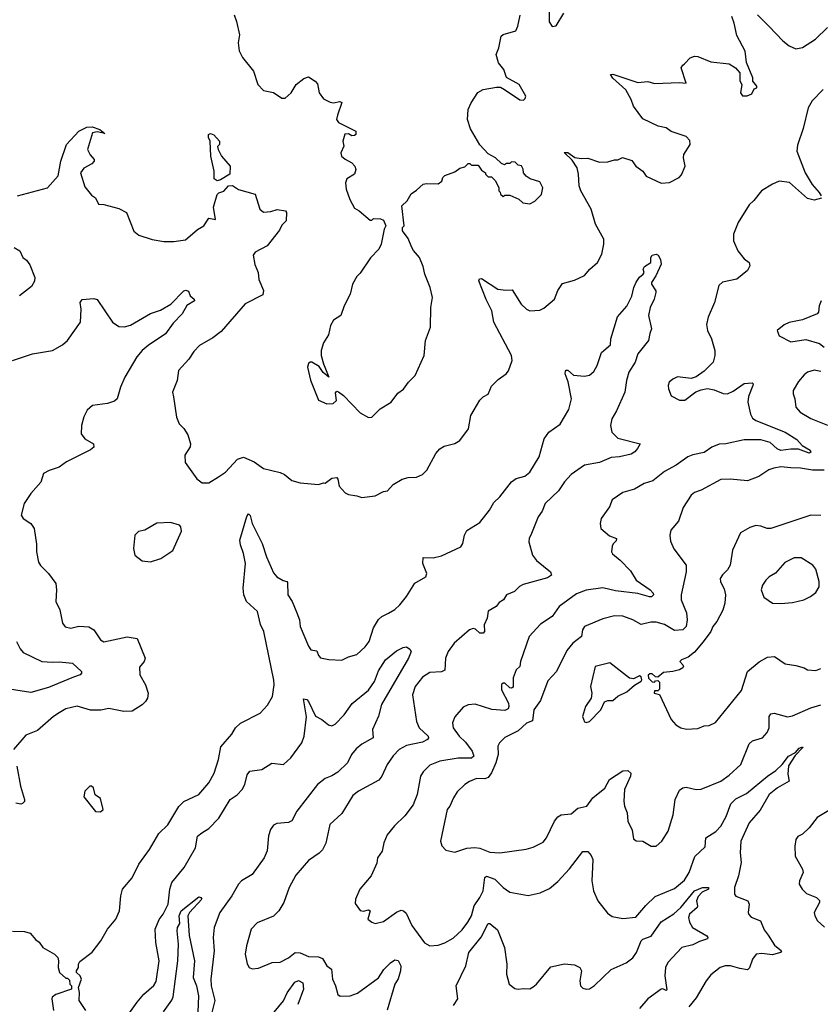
# Model space of a CAD drawing. Extents: x 1921360 to 2014538, y 768294 to 907744.
# Tile 317 of 412: x 1956978 to 1961792, y 859853 to 865775. Entities that reach past the tile are written whole.
import ezdxf

# ---------------------------------------------------------------- set-up
doc = ezdxf.new("R2010")
doc.units = 0

msp = doc.modelspace()

# ---------------------------------------------------------------- linework, layer by layer
at = {"layer": '0CON10XD'}
for points in [[(1958267.5, 865805), (1958282.5, 865765), (1958300, 865685), (1958291.4, 865635), (1958298.6, 865588.6), (1958317.7, 865547.7), (1958383.3, 865465), (1958410, 865385), (1958445, 865350), (1958505, 865336.7), (1958555, 865302.5), (1958575, 865303.3), (1958611.2, 865335), (1958641.2, 865385), (1958687.7, 865422.3), (1958715, 865431.2), (1958755, 865406.2), (1958769.7, 865389.7), (1958778.8, 865335), (1958805, 865298.8), (1958845, 865280), (1958865, 865276), (1958903, 865283), (1958916.1, 865276.1), (1958889.3, 865200.7), (1958884.3, 865175), (1958895, 865156.2), (1959000, 865105), (1959000, 865085), (1958991.7, 865078.3), (1958975, 865077.5), (1958955, 865088.8), (1958934.3, 865085.7), (1958921.2, 865045), (1958926.7, 865015), (1958910, 864975), (1958913.3, 864955), (1958935, 864936.2), (1958976.2, 864915), (1958993.8, 864895), (1959000, 864875), (1958991.2, 864845), (1958945, 864817.5), (1958937, 864793), (1958941.2, 864755), (1958964.1, 864694.1), (1958990.7, 864640.7), (1959020, 864625), (1959085, 864570), (1959095, 864570), (1959105, 864580), (1959147, 864577), (1959165, 864570), (1959180, 864535), (1959170, 864515), (1959152.5, 864425), (1959137.5, 864395), (1959087, 864343), (1959025, 864250), (1959005, 864230), (1958980, 864185), (1958966.4, 864123.6), (1958930, 864055), (1958910, 863995), (1958865, 863967.5), (1958846.7, 863935), (1958835, 863880), (1958805, 863832.5), (1958791.4, 863785), (1958791.9, 863755), (1958805.7, 863705), (1958837.5, 863625), (1958803.4, 863653.4), (1958778.7, 863688.7), (1958735, 863716.2), (1958724.1, 863715.9), (1958715, 863707.5), (1958708.8, 863685), (1958727.7, 863607.7), (1958776.1, 863486.1), (1958825, 863463.8), (1958863.6, 863466.4), (1958882.5, 863485), (1958878.3, 863531.7), (1958885, 863540), (1958895, 863536.7), (1958925, 863513.8), (1959025, 863410.8), (1959075, 863382), (1959096.7, 863385), (1959145.9, 863434.1), (1959211.2, 863475), (1959251.7, 863528.3), (1959287, 863553), (1959315.8, 863594.2), (1959356.7, 863635), (1959410, 863755), (1959418.8, 863845), (1959448.8, 863925), (1959451.2, 864045), (1959460, 864105), (1959446.7, 864165), (1959413.8, 864245), (1959405, 864290), (1959383.3, 864345), (1959345.9, 864385.9), (1959336.7, 864405), (1959315, 864460), (1959280, 864505), (1959280, 864525), (1959290, 864535), (1959276, 864655), (1959308, 864685), (1959331.3, 864728.7), (1959365, 864749.2), (1959403.8, 864785), (1959425, 864790), (1959495, 864787.5), (1959516.1, 864803.9), (1959522.5, 864825), (1959535, 864837.5), (1959595, 864860), (1959625, 864882.5), (1959655, 864890), (1959675, 864910), (1959685, 864910), (1959695, 864900), (1959735, 864900), (1959755, 864870), (1959780, 864855), (1959780, 864845), (1959795, 864830), (1959815, 864830), (1959837, 864807), (1959860, 864765), (1959860, 864745), (1959868.3, 864738.3), (1959870, 864725), (1959885, 864712.5), (1959895, 864720), (1959925, 864720), (1959980, 864695), (1960003, 864673), (1960045, 864667.5), (1960075, 864683.3), (1960116.1, 864723.9), (1960123, 864763), (1960105, 864800), (1960048.3, 864818.3), (1960023.6, 864833.6), (1960007.5, 864855), (1960006.4, 864876.4), (1959996.4, 864896.4), (1959975, 864900), (1959958.3, 864918.3), (1959935, 864920), (1959925, 864910), (1959905, 864910), (1959893, 864903), (1959875, 864910), (1959840, 864945), (1959795, 864967.5), (1959745, 865022.5), (1959689.2, 865119.2), (1959671.4, 865175), (1959675.7, 865235), (1959692.5, 865275), (1959733.6, 865336.4), (1959765, 865356), (1959845, 865370), (1959869.3, 865369.3), (1959893.3, 865355), (1959985, 865293.8), (1960008, 865292), (1960018.3, 865301.7), (1960021.2, 865315), (1959982.5, 865385), (1959905, 865427.5), (1959888.8, 865475), (1959858, 865515), (1959844.2, 865565.8), (1959860, 865605), (1959874.1, 865675.9), (1959885, 865686.7), (1959961.7, 865708.3), (1959974.2, 865735.8), (1959987.6, 865802.4)], [(1960161.2, 865825), (1960162.3, 865762.3), (1960180, 865735), (1960205, 865737.5), (1960250.8, 865815)], [(1961414, 865805), (1961484.5, 865734.5)], [(1956965, 864715.7), (1957145, 864764.4), (1957210, 864835), (1957225.6, 864925), (1957260.8, 865025), (1957334.5, 865105.5), (1957381.2, 865128.8), (1957415, 865130), (1957460, 865115), (1957490, 865090), (1957445, 865101.2), (1957416.2, 865093.8), (1957387.1, 864995), (1957403.1, 864963.1), (1957426.2, 864935), (1957426.7, 864925), (1957412.3, 864907.7), (1957365, 864882), (1957344.4, 864855), (1957369.3, 864769.3), (1957410.3, 864720.3), (1957435, 864703.3), (1957452.5, 864665), (1957485, 864663.8), (1957575, 864640), (1957620, 864615), (1957664.1, 864504.1), (1957695, 864478.8), (1957775, 864454), (1957845, 864441.2), (1957905, 864441.2), (1957975, 864452), (1958047.4, 864512.6), (1958085, 864535.6), (1958115, 864582), (1958155, 864573.3), (1958143, 864647), (1958165.8, 864724.2), (1958175.8, 864734.2), (1958205.3, 864744.7), (1958233.4, 864776.6), (1958258, 864778), (1958295, 864754.5), (1958393.8, 864725), (1958422.9, 864635), (1958445, 864617.5), (1958489.3, 864620.7), (1958526.4, 864633.6), (1958577.5, 864625), (1958582.5, 864615), (1958580, 864565), (1958555, 864540), (1958540.7, 864509.3), (1958466.2, 864415), (1958395, 864377.1), (1958381.7, 864358.3), (1958392.5, 864302.5), (1958412, 864255), (1958416.7, 864213.3), (1958445.4, 864145.4), (1958440, 864120), (1958335, 864065.7), (1958190.1, 863899.9), (1958138.8, 863861.2), (1958060, 863815), (1958025, 863780), (1957995, 863734), (1957934, 863665), (1957926.2, 863605), (1957898, 863535), (1957903.6, 863506.4), (1957920.8, 863385), (1957938, 863345), (1957965.5, 863315.5), (1957988.5, 863278.5), (1958006, 863225), (1958003.6, 863206.4), (1957971.2, 863155), (1957972.7, 863112.7), (1958043.2, 863013.2), (1958075, 862990), (1958115, 862990), (1958174.1, 863025.9), (1958215, 863053.3), (1958287.7, 863132.3), (1958325, 863143.8), (1958388.8, 863115), (1958445, 863076.7), (1958545, 863052.5), (1958570.3, 863040.3), (1958615, 863003.8), (1958665, 862988.8), (1958775, 862980), (1958805, 862990), (1958815, 862987.5), (1958855, 863018), (1958885, 863021.2), (1958892.3, 863012.3), (1958900.3, 862970.3), (1958935, 862928.8), (1958955, 862918.8), (1959005, 862912), (1959035, 862901.2), (1959115, 862911.2), (1959165, 862938), (1959189.5, 862940.5), (1959225, 862978.8), (1959278.3, 863011.7), (1959315, 863021.2), (1959365, 863023.3), (1959400.5, 863039.5), (1959426, 863065), (1959481.2, 863165), (1959505, 863193.3), (1959530.5, 863209.5), (1959595, 863226.7), (1959625.9, 863244.1), (1959677.5, 863315), (1959691.2, 863395), (1959745, 863486.7), (1959765, 863506.7), (1959795, 863522.5), (1959815, 863570), (1959855, 863611.2), (1959903.3, 863645), (1959917, 863663), (1959940, 863725), (1959935.6, 863755), (1959828.5, 863955), (1959817.5, 864025), (1959782.3, 864092.3), (1959740, 864205), (1959742.7, 864217.3), (1959755, 864217.5), (1959853.8, 864155), (1959901.5, 864148.5), (1959939.5, 864149.5), (1959994.2, 864065), (1960025, 864034.3), (1960045, 864024.4), (1960105, 864028), (1960129.4, 864040.6), (1960194.2, 864095), (1960213.2, 864146.8), (1960241.5, 864188.5), (1960315, 864208.8), (1960375, 864236.7), (1960405.8, 864274.2), (1960452.5, 864315), (1960478.8, 864365), (1960491.2, 864425), (1960490, 864455), (1960440.4, 864545), (1960414.1, 864635), (1960352.1, 864745), (1960343.1, 864775), (1960339.3, 864845), (1960330.4, 864885), (1960301.2, 864931.2), (1960253, 864977), (1960275, 864976.4), (1960317.2, 864947.2), (1960355, 864940.6), (1960395, 864942.5), (1960465, 864918), (1960515, 864920), (1960555, 864932.5), (1960575, 864932.5), (1960603.9, 864946.1), (1960658.8, 864928.8), (1960684, 864894), (1960725, 864863.3), (1960745, 864833.3), (1960835, 864792), (1960885, 864795.7), (1960943.8, 864825), (1960958.5, 864841.5), (1960980.6, 864895), (1960969.2, 864945), (1960971.4, 864965), (1961010.8, 865025), (1961007.6, 865047.6), (1960985, 865072), (1960895, 865102.5), (1960865, 865123.8), (1960817.5, 865135), (1960725, 865178.8), (1960670, 865255), (1960656, 865295), (1960622.6, 865352.6), (1960545, 865423.3), (1960530, 865445), (1960545, 865446.7), (1960695, 865397.5), (1960755, 865402.5), (1960795, 865391.4), (1960945, 865396.7), (1960985, 865392.5), (1960956.7, 865485), (1960965, 865502.5), (1960975, 865508.8), (1961010, 865545), (1961035, 865556.7), (1961055, 865554), (1961135, 865521.5), (1961245, 865508.8), (1961282.5, 865485), (1961307.5, 865455), (1961308.3, 865408.3), (1961320, 865385), (1961312.5, 865335), (1961325, 865317.5), (1961353, 865317), (1961380, 865330), (1961395, 865360), (1961410, 865365), (1961410, 865375), (1961387.5, 865405), (1961387.5, 865425), (1961348.3, 865518.3), (1961340, 865585), (1961290.4, 865680.4), (1961274.4, 865755), (1961259.4, 865795)], [(1961484.5, 865734.5), (1961567.4, 865647.4), (1961605, 865618.6), (1961645, 865600), (1961685, 865606.9), (1961762.6, 865657.4), (1961835, 865728.1)], [(1961809.1, 865355), (1961743, 865287), (1961720, 865245), (1961690, 865120), (1961655, 865020), (1961651.2, 864985), (1961701.1, 864855), (1961743.8, 864783.8), (1961785.8, 864735), (1961798, 864715)], [(1958165, 864806.9), (1958147, 864817), (1958147.1, 864865), (1958127.8, 864955), (1958123.6, 865043.6), (1958113.6, 865066.4), (1958113.3, 865085), (1958125, 865090), (1958145, 865082.5), (1958180, 865045), (1958180, 865025), (1958168.3, 865011.7), (1958171.2, 864995), (1958192, 864955), (1958244.4, 864894.4), (1958242.5, 864845), (1958185, 864812.7), (1958165, 864806.9)], [(1961798.8, 864701.2), (1961755, 864690), (1961715, 864700), (1961606.5, 864796.5), (1961545, 864804.2), (1961505, 864786), (1961438, 864745), (1961393.1, 864686.9), (1961365, 864662.5), (1961299.4, 864555), (1961271.4, 864485), (1961270, 864445), (1961295.6, 864385), (1961335, 864335.8), (1961363.8, 864315), (1961368.8, 864295), (1961355, 864267.5), (1961291.2, 864215), (1961205, 864196), (1961182.7, 864177.3), (1961155.8, 864075), (1961118, 863985), (1961108.8, 863941.2), (1961113.1, 863905), (1961137.9, 863855), (1961157.3, 863785), (1961158.7, 863755), (1961148.5, 863715), (1961095, 863662), (1961045, 863628), (1961015, 863618), (1960933.9, 863626.1), (1960905, 863613.3), (1960883.3, 863595), (1960877.5, 863575), (1960880, 863555), (1960895, 863512.5), (1960945, 863486.7), (1960977.5, 863487.5), (1961043.9, 863536.1), (1961075, 863548.8), (1961115, 863556), (1961155, 863548), (1961207.3, 863527.3), (1961235, 863524.2), (1961269.4, 863540.6), (1961335, 863587.1), (1961381.7, 863591.7), (1961388.8, 863585), (1961387.5, 863575), (1961361.1, 863508.9), (1961357.5, 863475), (1961372.8, 863402.8), (1961385, 863379.1), (1961405, 863364.1), (1961582, 863295), (1961650.9, 863250.9), (1961683.6, 863213.6), (1961730.8, 863185), (1961735.5, 863174.5), (1961725, 863168.6), (1961661.1, 863191.1), (1961615, 863192.9), (1961555, 863183.9), (1961533.5, 863193.5), (1961491.2, 863231.2), (1961435, 863247.3), (1961335, 863247.2), (1961225, 863223.5), (1961185, 863222.5), (1961140, 863205), (1961095, 863172.5), (1961025, 863158.5), (1960995, 863146.4), (1960925, 863096.5), (1960855, 863058.6), (1960785, 863002.5), (1960733.3, 862985), (1960675, 862950.8), (1960605, 862930.8), (1960541.8, 862888.2), (1960523.9, 862846.1), (1960473.8, 862775), (1960468.8, 862745), (1960473.3, 862715), (1960525, 862671.2), (1960567.5, 862655), (1960565, 862640), (1960546.4, 862623.6), (1960541.7, 862608.3), (1960537.5, 862575), (1960542.6, 862562.6), (1960589.2, 862525), (1960650.2, 862460.2), (1960685, 862404.5), (1960769.1, 862345), (1960787.5, 862325), (1960788.6, 862315), (1960776.8, 862303.2), (1960765, 862303.5), (1960695, 862323.8), (1960560.1, 862339.9), (1960485, 862357.1), (1960385, 862343.8), (1960327.4, 862322.6), (1960221.2, 862245), (1960180, 862185), (1960110.6, 862139.4), (1960040.8, 862065), (1959990, 861915), (1959986.2, 861885), (1959963.8, 861865), (1959945, 861816.7), (1959945, 861760), (1959935, 861754.3), (1959925, 861757.5), (1959895, 861784.2), (1959884.5, 861785.5), (1959875, 861776.7), (1959874.5, 861745), (1959918.2, 861665), (1959920.5, 861645), (1959915, 861630), (1959895, 861620.8), (1959816.5, 861626.5), (1959717.6, 861657.6), (1959675.4, 861654.6), (1959645, 861641.1), (1959595, 861582.5), (1959580, 861545), (1959585.6, 861515), (1959621.9, 861465), (1959658.9, 861428.9), (1959700, 861375), (1959709.5, 861345), (1959695, 861334.1), (1959615, 861333.1), (1959504.1, 861315.9), (1959445, 861290.8), (1959405, 861252), (1959388.1, 861225), (1959368.9, 861115), (1959345, 861053.8), (1959295, 860986), (1959233, 860927), (1959187.3, 860872.7), (1959168, 860825), (1959157.1, 860775), (1959130, 860735), (1959125, 860702.5), (1959090.8, 860625), (1959023.8, 860545), (1958996.7, 860485), (1958995, 860460), (1959025, 860417.5), (1959045, 860414), (1959075, 860421.2), (1959085.8, 860415.8), (1959072.5, 860365), (1959095, 860346.7), (1959115, 860340), (1959165, 860352), (1959243.3, 860406.7), (1959271.5, 860418.5), (1959286.2, 860416.2), (1959301.4, 860401.4), (1959337.2, 860327.2), (1959412.8, 860222.8), (1959445, 860204.4), (1959495, 860209.4), (1959535, 860222.2), (1959585, 860250), (1959639.1, 860300.9), (1959673, 860347), (1959694.2, 860385.8), (1959710.9, 860445), (1959746, 860495), (1959764.6, 860535), (1959774.6, 860615), (1959785, 860624.4), (1959835, 860605.4), (1959885.6, 860555), (1959925, 860528.1), (1960035, 860507.5), (1960107.3, 860522.7), (1960165, 860548.8), (1960215, 860591.1), (1960285, 860667.9), (1960365, 860772.5), (1960395, 860772), (1960415, 860747.5), (1960423.9, 860723.9), (1960422.7, 860677.3), (1960418.8, 860595), (1960428.9, 860535), (1960455, 860476.2), (1960512.2, 860402.2), (1960541.7, 860381.7), (1960605, 860370), (1960682.4, 860377.6), (1960742.7, 860447.3), (1960799.5, 860500.5), (1960915, 860549.3), (1960975, 860599.6), (1961004.6, 860645), (1961037.5, 860742.5), (1961099.1, 860800.9), (1961105, 860853.8), (1961165, 860891.9), (1961195, 860924.4), (1961227, 860983), (1961255, 861059.5), (1961285, 861088.2), (1961349.1, 861120.9), (1961475.6, 861225), (1961525, 861258.6), (1961563.7, 861296.3), (1961600.8, 861345), (1961642.7, 861367.3), (1961665, 861394), (1961685, 861402.5), (1961686.9, 861396.9), (1961640.7, 861349.3), (1961602.1, 861287.9), (1961597.4, 861237.4), (1961604.2, 861195), (1961534.4, 861155.6), (1961485, 861114.6), (1961430, 861020), (1961364, 860945), (1961314.7, 860835), (1961310, 860765), (1961316.4, 860705), (1961301.2, 860625), (1961276.5, 860555), (1961275.8, 860515), (1961285, 860502.5), (1961355.8, 860475), (1961365.6, 860455), (1961358.6, 860405), (1961362.4, 860392.4), (1961377.6, 860377.6), (1961432.9, 860355), (1961455, 860300), (1961479.8, 860269.8), (1961517.9, 860207.9), (1961558.8, 860175), (1961553.3, 860165), (1961505, 860150.5), (1961441.7, 860158.3), (1961405.8, 860154.2), (1961384.4, 860125), (1961367.3, 860072.7), (1961355, 860060.8), (1961307.8, 860067.8), (1961252.5, 860085), (1961220, 860085), (1961190, 860075), (1961135, 860030), (1961105.5, 859994.5), (1961045, 859892.5), (1961001.7, 859838.3)], [(1956945, 864404.2), (1956980, 864385), (1956997.5, 864345), (1957019.5, 864329.5), (1957040, 864300), (1957068.6, 864225), (1957068, 864202), (1957049.1, 864170.9), (1956976.4, 864115)], [(1957376.7, 859815), (1957336.4, 859876.4), (1957338.8, 859925), (1957332.5, 859955), (1957350, 860005), (1957342.5, 860025), (1957320, 860045), (1957320, 860055), (1957332.5, 860075), (1957332.5, 860095), (1957340, 860110), (1957413.9, 860166.1), (1957466.2, 860235), (1957506.7, 860305), (1957555.8, 860365), (1957578.1, 860415), (1957585.7, 860505), (1957595.8, 860545), (1957655.4, 860614.6), (1957694.4, 860695), (1957758, 860785), (1957815, 860881.2), (1957868.3, 860931.7), (1957935, 861042.5), (1957965, 861072.2), (1958055, 861114.2), (1958115.7, 861185), (1958147, 861243), (1958174.2, 861325), (1958188.8, 861401.2), (1958253, 861477), (1958276.7, 861515), (1958306.8, 861543.2), (1958425, 861603.8), (1958467.9, 861652.1), (1958498.6, 861705), (1958509.4, 861775), (1958506.6, 861803.4), (1958446.9, 862095), (1958427, 862137), (1958408.9, 862215), (1958343.1, 862275), (1958325.8, 862315.8), (1958321.6, 862355), (1958335.4, 862505), (1958324.5, 862565), (1958306.3, 862616.3), (1958302.7, 862645), (1958345, 862787.5), (1958355, 862802.5), (1958363.6, 862793.6), (1958377.1, 862745), (1958436.9, 862625), (1958463.1, 862545), (1958505, 862448.8), (1958524.5, 862424.5), (1958562.1, 862402.1), (1958585, 862396.7), (1958589.1, 862389.1), (1958590, 862315), (1958616.7, 862275), (1958645, 862207.5), (1958660.8, 862165), (1958665.8, 862125), (1958715, 862007.5), (1958730, 861985), (1958765, 861980), (1958775, 861950), (1958786.4, 861936.4), (1958836.4, 861926.4), (1958915, 861922.5), (1958956.1, 861943.9), (1959005, 861956), (1959055, 862002.5), (1959079.2, 862035), (1959105, 862117.5), (1959135, 862166.7), (1959155, 862186.2), (1959195, 862206), (1959235, 862228), (1959264, 862255), (1959305, 862306.7), (1959355, 862386.7), (1959420, 862425), (1959426.9, 862445), (1959403.3, 862505), (1959405, 862541.2), (1959465, 862539.2), (1959515, 862551.2), (1959630, 862605), (1959643.8, 862625), (1959653.8, 862675), (1959667.7, 862702.3), (1959745, 862751.5), (1959803.2, 862825), (1959829.3, 862870.7), (1959866.2, 862905), (1959935, 862995.8), (1959964.6, 863015.4), (1960015, 863030.5), (1960046.5, 863053.5), (1960101.1, 863145), (1960132.9, 863255), (1960159.2, 863295), (1960227.3, 863342.7), (1960279.7, 863430.3), (1960296.9, 863495), (1960276.9, 863596.9), (1960257.5, 863645), (1960259.3, 863660.7), (1960265, 863667.5), (1960275, 863666.2), (1960307.7, 863637.7), (1960375, 863631.4), (1960405, 863636.2), (1960430.3, 863659.7), (1960450, 863695), (1960476.4, 863773.6), (1960530.6, 863819.4), (1960533.5, 863855), (1960573, 863987), (1960628.3, 864051.7), (1960658.7, 864111.3), (1960670.8, 864165), (1960684.5, 864195.5), (1960704.4, 864225.6), (1960727.5, 864245), (1960732.5, 864255), (1960727.5, 864275), (1960735, 864290), (1960772.5, 864315), (1960773.8, 864345), (1960781.9, 864358.1), (1960805, 864364.2), (1960817.9, 864357.9), (1960832.1, 864332.1), (1960835.8, 864305), (1960803.3, 864235), (1960777.5, 864195), (1960777.5, 864185), (1960803.3, 864145), (1960803.8, 864135), (1960794, 864095), (1960770, 864045), (1960758.8, 863995), (1960776.7, 863915), (1960768.3, 863888.3), (1960760, 863845), (1960695.5, 863764.5), (1960679.4, 863715), (1960641.5, 863655), (1960627.1, 863605), (1960617.9, 863535), (1960567.4, 863422.6), (1960538.1, 863375), (1960530, 863335), (1960538.9, 863295), (1960575, 863257.8), (1960710, 863225), (1960694, 863195), (1960677.5, 863175), (1960655, 863162.1), (1960585, 863146.2), (1960535, 863142.7), (1960465, 863111.2), (1960375, 863096.2), (1960295, 863039.5), (1960254.5, 862995), (1960218.3, 862941.7), (1960138, 862865), (1960120.3, 862819.7), (1960095.5, 862784.5), (1960056.1, 862683.9), (1960042.2, 862655), (1960040.5, 862635), (1960062.3, 862555), (1960085, 862521.8), (1960169.2, 862455), (1960175.5, 862434.5), (1960151.7, 862418.3), (1960005, 862378.8), (1959983.7, 862366.3), (1959953.9, 862336.1), (1959904.6, 862315.4), (1959888, 862285), (1959861.1, 862268.9), (1959844.2, 862245.8), (1959795, 862217.5), (1959790, 862175), (1959772, 862135), (1959773.1, 862095), (1959765.7, 862085), (1959744.7, 862084.7), (1959719.1, 862109.1), (1959705, 862114.3), (1959683.9, 862106.1), (1959590.6, 862025), (1959554.4, 861975), (1959538.1, 861935), (1959535, 861862.5), (1959515, 861852.5), (1959445, 861849.4), (1959399.8, 861820.2), (1959355.6, 861765), (1959339.4, 861715), (1959364.4, 861554.4), (1959379.4, 861515), (1959434.3, 861465), (1959437.1, 861455), (1959431.4, 861445), (1959400.3, 861429.7), (1959305, 861410), (1959260.6, 861385), (1959225, 861348.1), (1959188.6, 861295), (1959155.7, 861225), (1959138.2, 861201.8), (1959016, 861135), (1958981.9, 861108.1), (1958915, 861000), (1958844.2, 860935), (1958818.3, 860821.7), (1958798.8, 860781.2), (1958778.9, 860761.1), (1958715, 860718.8), (1958639.5, 860630.5), (1958598, 860555), (1958565.8, 860465), (1958536, 860415), (1958505, 860384), (1958406.9, 860343.1)], [(1956935, 863726), (1957055, 863765.8), (1957175, 863786), (1957235, 863819.4), (1957265, 863845.7), (1957343.6, 863955), (1957348.9, 864035), (1957341.1, 864075), (1957355, 864092.5), (1957425, 864098.6), (1957445, 864091.4), (1957535.6, 863955.6), (1957575, 863930), (1957607.7, 863927.7), (1957645, 863938.6), (1957765, 864008), (1957825, 864028), (1957886.8, 864063.2), (1957965, 864144.2), (1957977.7, 864147.7), (1957992.5, 864142.5), (1958004, 864115), (1958026.7, 864095), (1958030, 864085), (1957984.3, 864055.7), (1957955.8, 864005), (1957900.6, 863949.4), (1957854.3, 863885), (1957750.4, 863815), (1957715.3, 863785), (1957683.4, 863746.6), (1957611.5, 863625), (1957584, 863565), (1957565, 863493.8), (1957549.1, 863480.9), (1957506.1, 863466.1), (1957416, 863454), (1957384.1, 863425.9), (1957364.2, 863385.8), (1957350, 863335), (1957347.5, 863285), (1957370, 863255), (1957422.5, 863225), (1957423.3, 863205), (1957405, 863188.8), (1957260, 863115), (1957215.7, 863084.3), (1957155, 863063.3), (1957122.5, 863045), (1957105.8, 862994.2), (1957046.2, 862925), (1957006.2, 862865), (1956988, 862795), (1957000, 862775), (1957045, 862744), (1957065.8, 862715), (1957080.5, 862620.5), (1957078.9, 862575), (1957091.7, 862511.7), (1957103, 862493), (1957152.5, 862445), (1957195.6, 862385), (1957200, 862345), (1957196.2, 862275), (1957220, 862225), (1957236.1, 862146.1), (1957252.7, 862122.7), (1957285, 862116.2), (1957335, 862128), (1957395, 862124), (1957425, 862106.2), (1957463.8, 862045), (1957485, 862034), (1957625, 862064), (1957683.9, 862053.9), (1957732, 861935), (1957726.2, 861915), (1957699.5, 861880.5), (1957700, 861835), (1957734.4, 861775), (1957750, 861725), (1957746.7, 861695), (1957735.3, 861674.7), (1957715.3, 861654.7), (1957655, 861616), (1957605, 861613.8), (1957515, 861631.9), (1957467, 861623), (1957405, 861622.5), (1957325, 861646.7), (1957255, 861630.5), (1957215, 861606.7), (1957180.8, 861585), (1957085, 861500), (1957015, 861472), (1956940.5, 861385)], [(1961797.5, 864085), (1961786.2, 864055), (1961781.2, 864015), (1961773.3, 864005), (1961685, 863970), (1961606.1, 863953.9), (1961575, 863940), (1961533.6, 863906.4), (1961544.1, 863874.1), (1961615, 863836.7), (1961705, 863850.6), (1961787.5, 863827.5), (1961816.1, 863806.1)], [(1961795, 863658.2), (1961755, 863666.4), (1961715.5, 863654.5), (1961695, 863639.2), (1961661.3, 863598.7), (1961630, 863545), (1961628.8, 863525), (1961639.2, 863495), (1961644.5, 863444.5), (1961671.2, 863415), (1961735, 863375.6), (1961835, 863337.1)], [(1961615, 863078.8), (1961555, 863086), (1961512, 863078), (1961482.5, 863067.5), (1961422, 863028), (1961355, 863001.9), (1961251.3, 863011.3), (1961195, 863009.4), (1961076.2, 862945), (1961035, 862930.5), (1961015.4, 862914.6), (1960968.3, 862841.7), (1960940.2, 862759.8), (1960894.6, 862705.4), (1960886.7, 862675), (1960891.4, 862638.6), (1960911.7, 862591.7), (1960985.8, 862495), (1960985.7, 862454.3), (1960956.7, 862315), (1960955.5, 862285), (1960987.1, 862207.1), (1960991.3, 862165), (1960986.4, 862125), (1960965, 862105.6), (1960915, 862100.8), (1960855, 862137), (1960805, 862151.6), (1960772.4, 862152.4), (1960715, 862137.8), (1960665, 862166.4), (1960605, 862188.5), (1960555, 862190), (1960485, 862171.5), (1960374.7, 862125.3), (1960363.3, 862105), (1960355.5, 862064.5), (1960304.2, 862025), (1960269.2, 861980.8), (1960205.5, 861855), (1960155, 861798), (1960109.9, 861680.1), (1960069.2, 861625), (1960061.2, 861558.8), (1960025, 861544.6), (1959975, 861496.9), (1959895, 861457.5), (1959862.5, 861425), (1959853.1, 861405), (1959855.4, 861355), (1959841.3, 861305), (1959814.6, 861245), (1959795, 861216.9), (1959775, 861209.1), (1959725, 861210.6), (1959683.8, 861193.8), (1959654.7, 861175.3), (1959609.8, 861130.2), (1959586.9, 861095), (1959565.6, 861045), (1959549.4, 861025), (1959509.2, 860835), (1959517, 860807), (1959540.6, 860780.6), (1959595, 860768.8), (1959667.7, 860792.3), (1959715, 860797.1), (1959745, 860792.7), (1959805, 860768.5), (1959866.4, 860763.6), (1960024.4, 860785.6), (1960065, 860797.5), (1960125, 860828), (1960146.4, 860853.6), (1960193.5, 860955), (1960215, 860981.4), (1960235, 860991.9), (1960295, 860998.1), (1960335, 861032.5), (1960388.8, 861045), (1960425, 861094.3), (1960496.6, 861153.4), (1960525.3, 861204.7), (1960605, 861257.5), (1960635, 861258.8), (1960653, 861243), (1960651.2, 861225), (1960615.7, 861144.3), (1960611.5, 861075), (1960615.5, 861045.5), (1960632, 861005), (1960634.2, 860955), (1960660.5, 860900.5), (1960668.6, 860848.6), (1960685, 860836), (1960725, 860833.3), (1960775, 860803.8), (1960805, 860804), (1960840, 860835), (1960878.1, 860895), (1960906.8, 860993.2), (1960919.6, 861085), (1960945, 861140.6), (1960965, 861154.4), (1960985, 861158.5), (1961045, 861144.5), (1961075, 861146.9), (1961195, 861195.4), (1961245, 861232.1), (1961313.8, 861295), (1961365, 861419.2), (1961385, 861437.1), (1961445, 861455.8), (1961473, 861487), (1961484.6, 861515.4), (1961484.6, 861585), (1961495, 861600), (1961515, 861603.3), (1961595, 861581.1), (1961625, 861587.1), (1961734.7, 861635.3), (1961795.6, 861655)], [(1961815, 863066), (1961745, 863066), (1961672.8, 863077.2), (1961615, 863078.8)], [(1961796.5, 862793.5), (1961735, 862795.6), (1961495, 862714.4), (1961472.5, 862715), (1961435, 862729.4), (1961405, 862733.1), (1961368.3, 862721.7), (1961311.9, 862688.1), (1961264.5, 862585.5), (1961250, 862495), (1961234.6, 862465.4), (1961203.3, 862436.7), (1961190, 862415), (1961191.9, 862395), (1961215, 862351.2), (1961223.2, 862316.8), (1961218.1, 862265), (1961205.4, 862224.6), (1961170.5, 862155), (1961145.6, 862125), (1961134.6, 862095.4), (1961087.4, 862032.6), (1961035, 861971.4), (1960998.1, 861941.9), (1960957.5, 861925), (1960947.5, 861915), (1960966.7, 861895), (1960970, 861885), (1960965, 861877.5), (1960945.8, 861864.2), (1960906.1, 861853.9), (1960850.5, 861849.5), (1960815, 861820), (1960801.7, 861821.7), (1960781.7, 861841.7), (1960768.3, 861841.7), (1960758.3, 861831.7), (1960760, 861815), (1960781.7, 861791.7), (1960795, 861790), (1960801.7, 861798.3), (1960815, 861800), (1960825, 861790), (1960825, 861747.5), (1960815, 861737.5), (1960795, 861737.5), (1960793.3, 861725), (1960826.1, 861716.1), (1960895, 861566.7), (1960924.5, 861534.5), (1960953.3, 861516.7), (1960987.9, 861507.9), (1961055, 861512.9), (1961095, 861527.5), (1961125, 861530.8), (1961161.7, 861548.3), (1961318.7, 861741.3), (1961355.5, 861854.5), (1961425, 861913.1), (1961475, 861940.6), (1961517.5, 861945), (1961581.2, 861901.2), (1961645, 861891.2), (1961695, 861876.2), (1961715, 861864), (1961765, 861860.8), (1961795, 861872.9)], [(1957765, 862513.8), (1957827.5, 862535), (1957898.3, 862581.7), (1957951.7, 862698.3), (1957947.5, 862725), (1957940, 862735), (1957885, 862750), (1957803.6, 862746.4), (1957730, 862705), (1957693, 862697), (1957670, 862675), (1957662.5, 862595), (1957670, 862555), (1957715, 862520), (1957765, 862513.8)], [(1961555, 862264), (1961625, 862268.8), (1961694.1, 862285.9), (1961732.5, 862305), (1961765, 862330), (1961785.8, 862364.2), (1961785.9, 862395.9), (1961765, 862470), (1961747.5, 862495), (1961677.7, 862537.7), (1961635, 862538), (1961579.7, 862510.3), (1961523.2, 862446.8), (1961485, 862424.2), (1961465, 862404), (1961445, 862373.3), (1961437.1, 862345), (1961452.8, 862302.8), (1961505, 862266.2), (1961555, 862264)], [(1956959.2, 862035), (1956980.5, 861990.5), (1956999.5, 861969.5), (1957112.5, 861915), (1957175, 861910), (1957216.4, 861913.6), (1957295, 861904.4), (1957350.8, 861855), (1957350.8, 861845), (1957341.2, 861835), (1957301.5, 861821.5), (1957152.3, 861757.7), (1957045, 861728.9), (1956865, 861756.7)], [(1957634.6, 859795), (1957685, 859866.2), (1957725.5, 859914.5), (1957785, 859965.8), (1957799.1, 859990.9), (1957816.8, 860115), (1957796.5, 860225), (1957793.3, 860305), (1957816.8, 860363.2), (1957840.5, 860395), (1957871.5, 860455), (1957881.2, 860545), (1957893.5, 860585), (1957966.5, 860675), (1958035.6, 860795), (1958046.9, 860865), (1958073.8, 860885), (1958115, 860910.9), (1958175, 860972.5), (1958243.8, 861085), (1958286.3, 861113.7), (1958315.4, 861145), (1958333.1, 861175), (1958346.2, 861233.8), (1958362.5, 861255), (1958435, 861265.6), (1958495, 861302.9), (1958565, 861294.4), (1958608.2, 861335), (1958674, 861425), (1958689.3, 861465), (1958702.6, 861582.6), (1958685, 861690), (1958705, 861686), (1958715.7, 861675), (1958756.2, 861586.2), (1958795, 861565.6), (1958835, 861534.4), (1958855, 861527.8), (1958875, 861537.5), (1958930.4, 861595), (1958976.9, 861663.1), (1959075, 861742.1), (1959111.1, 861795), (1959135, 861858.8), (1959178.8, 861925), (1959245, 861978.8), (1959285, 862000), (1959305, 862002.5), (1959325, 861990), (1959332, 861975), (1959316.7, 861935), (1959153.1, 861656.9), (1959135, 861586.7), (1959099.2, 861505), (1959103.8, 861455), (1959035, 861418.5), (1959000.6, 861389.4), (1958974.3, 861355.7), (1958949.1, 861305), (1958890.4, 861249.6), (1958855, 861226.8), (1958815, 861210.9), (1958768.8, 861175), (1958644.6, 861015), (1958615, 860957.5), (1958595, 860945.6), (1958525, 860941.1), (1958505, 860930), (1958485.7, 860905), (1958473.8, 860866.2), (1958465.6, 860775.6), (1958449.1, 860735), (1958375.3, 860634.7), (1958312.9, 860595), (1958294.4, 860575), (1958254.4, 860505), (1958181.5, 860405), (1958147.5, 860315), (1958142.5, 860255), (1958148.7, 860175), (1958128, 860005), (1958129.4, 859965), (1958150.8, 859875), (1958131.8, 859795)], [(1960385, 861547.5), (1960405, 861553.8), (1960472, 861625), (1960495, 861672.5), (1960515, 861680), (1960545, 861680), (1960575, 861706.2), (1960628.3, 861731.7), (1960675, 861772.5), (1960715, 861797.5), (1960720, 861805), (1960715, 861822.5), (1960705, 861828), (1960669.3, 861810.7), (1960645, 861813.8), (1960526.4, 861906.4), (1960438.8, 861885), (1960411.2, 861765), (1960418.8, 861725), (1960413.8, 861695), (1960380.8, 861645), (1960363.3, 861585), (1960375, 861552.5), (1960385, 861547.5)], [(1956960.5, 861285), (1956983.1, 861165), (1957008, 861085), (1957007.7, 861072.3), (1956995, 861060), (1956985, 861056.7), (1956955, 861063.3)], [(1957465, 861010), (1957480, 861025), (1957465, 861090), (1957433, 861113), (1957422.5, 861155), (1957410, 861165), (1957400, 861165), (1957370, 861135), (1957365, 861100), (1957435, 861012.5), (1957465, 861010)], [(1961854.4, 861025), (1961772.6, 860977.4), (1961726.2, 860915), (1961685, 860876.7), (1961656.7, 860863.3), (1961646.1, 860843.9), (1961640, 860805), (1961640.8, 860745), (1961684.3, 860665), (1961689.4, 860645), (1961668, 860595), (1961666.2, 860575), (1961684, 860545), (1961709.7, 860519.7), (1961770, 860495), (1961788.3, 860478.3), (1961788, 860465), (1961754.6, 860405.4), (1961758.6, 860385), (1961775, 860356), (1961818, 860318)], [(1959586.7, 859845), (1959613.8, 859885), (1959603.1, 859965), (1959660.4, 860085), (1959678.4, 860165), (1959753.6, 860256.4), (1959795, 860340), (1959805, 860339.4), (1959851.8, 860301.7), (1959893.8, 860195), (1959907.3, 860095), (1959905.7, 860035), (1959922, 859975), (1959955, 859948.8), (1959975, 859944), (1960005, 859947.5), (1960045, 859946.2), (1960065, 859958), (1960085, 859974.2), (1960171.8, 860078.2), (1960255, 860096), (1960315, 860091.2), (1960346.9, 860075), (1960356.7, 860055), (1960345.8, 859995), (1960351.2, 859965), (1960365, 859950), (1960385, 859943.3), (1960405, 859946.2), (1960435, 859966), (1960535, 860062.2), (1960625, 860103.3), (1960665, 860133.5), (1960687.7, 860165), (1960715.6, 860235), (1960725.4, 860244.6), (1960775, 860263.5), (1960835, 860349.5), (1960912.6, 860397.4), (1960954.7, 860435.3), (1961035, 860535.4), (1961085, 860555.6), (1961120, 860555), (1961120, 860545), (1961082.1, 860527.9), (1961058.7, 860501.3), (1961048.1, 860475), (1961054.4, 860445), (1961051.1, 860435), (1961005.8, 860395), (1961000, 860375), (1961006.8, 860346.8), (1961023.8, 860315), (1961110, 860265), (1961116.7, 860255), (1961113.6, 860246.4), (1961065, 860231.4), (1961025, 860210.4), (1960960, 860195), (1960876.5, 860105), (1960862.5, 860075), (1960858, 860025), (1960869.5, 859940.5), (1960865, 859936.7), (1960845.7, 859945.7), (1960835, 859944.3), (1960754.4, 859885), (1960705, 859827.5)], [(1957842.3, 859807.7), (1957892.6, 859877.4), (1957901.5, 859898.5), (1957928.8, 860115), (1957934.1, 860215), (1957924.8, 860295), (1957927.2, 860315), (1957941, 860339), (1957937.3, 860385), (1957948.8, 860415), (1958055, 860500), (1958067.5, 860495), (1958073.3, 860485), (1957999.2, 860405), (1957989.2, 860385), (1957997, 860267), (1958029, 860115), (1958021.3, 860015), (1958042.5, 859965), (1958052.8, 859905), (1958049.1, 859805)], [(1958406.9, 860343.1), (1958370.8, 860305), (1958342.9, 860205), (1958334.2, 860154.2), (1958346.1, 860096.1), (1958357.5, 860075), (1958377, 860067), (1958415, 860071.2), (1958495.8, 860104.2), (1958545, 860107.5), (1958595, 860132.9), (1958635.7, 860164.3), (1958665, 860162.2), (1958715, 860141.4), (1958775, 860138.8), (1958799.2, 860129.2), (1958826, 860085), (1958854.2, 860064.2), (1958858.6, 860005), (1958878, 859965), (1958892.3, 859912.3), (1958905, 859901.2), (1958965, 859904.2), (1959010.2, 859919.8), (1959135, 860012.3), (1959168.2, 860061.8), (1959208.5, 860101.5), (1959235, 860120.6), (1959255, 860115.7), (1959270.4, 860085), (1959267.7, 860055), (1959253.4, 860006.6), (1959235, 859973.8), (1959187.7, 859817.7)], [(1956935, 860292.5), (1957008.3, 860291.7), (1957041.2, 860281.2), (1957075, 860240), (1957095.9, 860225.9), (1957116.7, 860195), (1957187.5, 860155), (1957207.5, 860135), (1957212.5, 860115), (1957210, 860075), (1957217.5, 860045), (1957255, 860010), (1957265, 860010), (1957278.3, 859998.3), (1957280, 859975), (1957290, 859965), (1957290, 859945), (1957195, 859912.9), (1957174.5, 859895.5), (1957170.8, 859885), (1957182.5, 859815)], [(1958509.4, 859805), (1958565, 859874.5), (1958587.7, 859922.3), (1958633.2, 859986.8), (1958655, 859997.2), (1958681.5, 859981.5), (1958684.8, 859945), (1958651.7, 859851.7)]]:
    msp.add_lwpolyline(points, dxfattribs=at)

doc.saveas('drawing.dxf')
